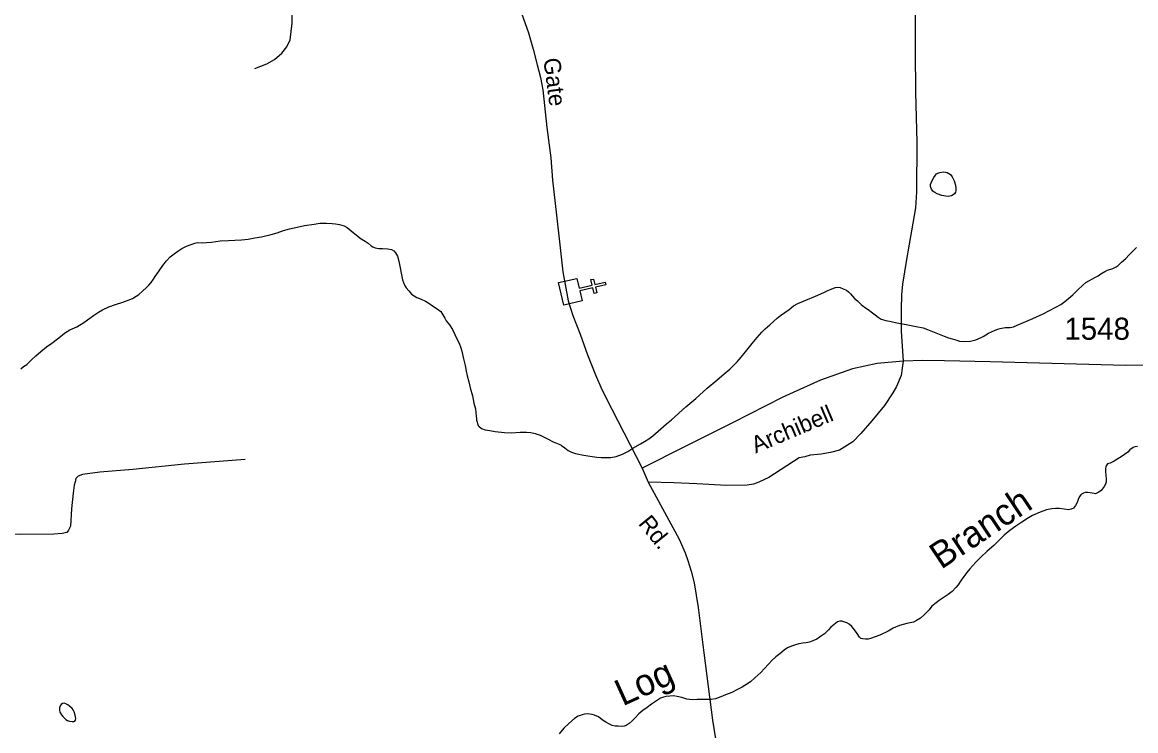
# Model space of a CAD drawing. Extents: x 2220236 to 2384410, y 720751 to 894131.
# Drawn here: x 2340319 to 2346630, y 854860 to 858872 of the extents above; entities that cross this region are included whole.
import ezdxf

# ---------------------------------------------------------------- set-up
doc = ezdxf.new("R2010")
doc.units = 0
for name, color, linetype in [('Exist Cultural Church CELL', 7, 'Continuous'), ('Exist Hydrographic Creek Single Shore', 7, 'Continuous'), ('Exist Hydrographic Creek Single Shore Label', 7, 'Continuous'), ('Exist Hydrographic Pond Under 1500 Sq Ft', 7, 'Continuous'), ('Exist Road Non-System Type 51', 7, 'Continuous'), ('Exist Road Secondary Type 51 Attributed', 7, 'Continuous'), ('Exist Road Secondary Type 51 Label', 7, 'Continuous'), ('Exist Road Secondary Type 51 Number Label', 7, 'Continuous')]:
    doc.layers.add(name, color=color, linetype=linetype)

msp = doc.modelspace()

# ---------------------------------------------------------------- linework, layer by layer
at = {"layer": 'Exist Cultural Church CELL'}
msp.add_lwpolyline([(2343462.2, 857421.8), (2343475.1, 857366.3), (2343549.3, 857383.5), (2343542.1, 857414.7), (2343557.6, 857418.3), (2343564.8, 857387.1), (2343623.4, 857400.6), (2343627.1, 857385), (2343568.5, 857371.5), (2343575.7, 857340.3), (2343560.1, 857336.7), (2343552.9, 857367.9), (2343478.7, 857350.7), (2343491.6, 857294.5), (2343387.8, 857270.6), (2343358.4, 857397.8)], close=True, dxfattribs=at)
at = {"layer": 'Exist Hydrographic Creek Single Shore'}
for points in [[(2340310.9, 856910.4), (2340326.8, 856922.5), (2340344.7, 856934.8), (2340372.2, 856961.5), (2340395.9, 856983.8), (2340423.8, 857007.9), (2340457.5, 857034.6), (2340487.2, 857054.8), (2340519, 857079.1), (2340536.8, 857093.6), (2340558.3, 857111.9), (2340588.1, 857130.2), (2340628.1, 857148.2), (2340667.8, 857172.8), (2340701.6, 857197.2), (2340723.3, 857211.2), (2340751.1, 857229.7), (2340774.8, 857244.5), (2340810.6, 857260.7), (2340848.5, 857273.1), (2340890.2, 857287.9), (2340920.3, 857298), (2340944.2, 857308.2), (2340964, 857320.5), (2340980, 857331), (2341001.6, 857348.9), (2341023.4, 857369.5), (2341037, 857383.2), (2341049.2, 857397.8), (2341062.8, 857418.1), (2341072.7, 857432.3), (2341082.6, 857445.8), (2341115.8, 857494.7), (2341136, 857521.8), (2341157.4, 857543.4), (2341181, 857561.4), (2341201.1, 857575.4), (2341222.8, 857590.4), (2341250.4, 857604.6), (2341276.6, 857614.6), (2341297.3, 857622), (2341312.3, 857625.2), (2341338.3, 857623.6), (2341362.9, 857624.6), (2341392.3, 857627.5), (2341440.2, 857634.4), (2341488, 857637.3), (2341524.1, 857637.8), (2341562.1, 857640.3), (2341600, 857644.2), (2341638.2, 857650.7), (2341676, 857657.1), (2341729.9, 857670.2), (2341763.6, 857680.4), (2341799.6, 857692.7), (2341833.6, 857703), (2341877.2, 857712.3), (2341919.2, 857720.6), (2341973, 857729.4), (2342005, 857733.9), (2342043.1, 857733.9), (2342075, 857732.5), (2342095, 857731.1), (2342117.2, 857727), (2342143.1, 857718.9), (2342161.2, 857709.2), (2342183.6, 857692), (2342213.9, 857666), (2342239.9, 857646.7), (2342262.2, 857632.9), (2342280.4, 857620.5), (2342296.7, 857607), (2342306.8, 857600.9), (2342318.9, 857594.8), (2342338.7, 857591.7), (2342360.7, 857591.6), (2342391.3, 857589.6), (2342412.8, 857584.9), (2342424.9, 857578.8), (2342435.2, 857566.8), (2342445.2, 857548.5), (2342453.6, 857519.3), (2342462, 857480.9), (2342468.5, 857442.7), (2342475, 857413.5), (2342479.2, 857398.9), (2342486, 857384.4), (2342495.5, 857369), (2342509.7, 857351.5), (2342525.8, 857333.5), (2342540.7, 857322.6)], [(2345958.1, 857157.1), (2345993.9, 857171.7), (2346045.8, 857194.2), (2346105.4, 857221.3), (2346141.1, 857240.1), (2346177.4, 857259.6), (2346204.7, 857274.5), (2346228.6, 857291.3), (2346250.5, 857309.2), (2346274, 857329.2), (2346301.7, 857357.3), (2346329.9, 857383.1), (2346347.3, 857398.5), (2346363.3, 857408.4), (2346385.2, 857419.1), (2346402.2, 857428), (2346417, 857436.8), (2346432.6, 857447.3), (2346455, 857461.4), (2346470.5, 857467.6), (2346500.3, 857478), (2346518.3, 857486.9), (2346530.1, 857494.6), (2346550.1, 857512.9), (2346573.8, 857535.2), (2346593.3, 857555.6), (2346615, 857577.9), (2346634.9, 857597.4)], [(2343374.2, 856477.1), (2343376.2, 856475.5), (2343394.2, 856462.1), (2343412.5, 856448.1), (2343432.6, 856438.4), (2343454.9, 856431.1), (2343472.8, 856426.9), (2343491.3, 856423.4), (2343512.8, 856419.4), (2343548.8, 856413.6), (2343574.9, 856409.8), (2343600.9, 856408.2), (2343624.9, 856406.9), (2343655.1, 856407.1), (2343685, 856413.3), (2343720.9, 856425.6), (2343750.5, 856442.2), (2343780.6, 856460.9), (2343822.2, 856485.5), (2343845, 856498), (2343869.6, 856513.7), (2343893.6, 856530.1), (2343923.4, 856556), (2343970.3, 856597.3), (2343998.5, 856621.4), (2344079.5, 856694.6), (2344137, 856741.3), (2344200.3, 856799.7), (2344255.8, 856846.3), (2344297.4, 856880.8), (2344329.1, 856907.4), (2344346.8, 856925.5), (2344370.7, 856950.1), (2344394.2, 856976.6), (2344418, 857006.2), (2344455.4, 857053), (2344484.9, 857087.7), (2344510.6, 857117.6), (2344530.2, 857136.5), (2344555.5, 857159.5), (2344578.9, 857179.5), (2344597.6, 857196.7), (2344617.4, 857211.3), (2344665.2, 857246), (2344690.9, 857266.1), (2344714.6, 857280.2), (2344760.5, 857299.2), (2344814, 857322), (2344861.8, 857342), (2344885.6, 857352.9), (2344903.7, 857360.8), (2344917.5, 857367.3), (2344927.6, 857371), (2344940.6, 857372.2), (2344955.5, 857369.5), (2344971.5, 857363.6), (2344989.9, 857355.5), (2345002.8, 857345.2), (2345014.1, 857334.2), (2345036.5, 857308.2), (2345052.4, 857294.7), (2345074.6, 857274.3), (2345093, 857258.6), (2345113.2, 857245.7), (2345137.2, 857227.6), (2345153.5, 857216.1), (2345169.5, 857202), (2345187.7, 857190.3), (2345213.9, 857182.5), (2345244, 857177.2), (2345276.1, 857170.9), (2345328, 857161.6), (2345386.3, 857150.2), (2345424.3, 857142.5), (2345450.3, 857133.1), (2345486.7, 857118.2), (2345516.7, 857106.3), (2345544.8, 857094.3), (2345569.1, 857084.4), (2345589.1, 857078.7), (2345615.3, 857071.6), (2345631.2, 857067.3), (2345661.2, 857063.6), (2345693, 857065.9), (2345723.2, 857074.3), (2345753.2, 857087), (2345765, 857093.4), (2345780.7, 857102.9), (2345795.2, 857111.1), (2345812.5, 857120), (2345832.6, 857128), (2345848, 857134.6), (2345862.3, 857138.4), (2345890.4, 857142.9), (2345918.2, 857144.7), (2345937.4, 857148.1), (2345958.1, 857157.1)], [(2342540.7, 857322.6), (2342556.2, 857314), (2342580.2, 857304.5), (2342604.3, 857292.4), (2342623.8, 857281.7), (2342644.8, 857266.8), (2342671.1, 857249.2), (2342691.1, 857233.6), (2342703.3, 857216), (2342713.6, 857195.8), (2342721.7, 857182.3), (2342740.1, 857158.4), (2342758.3, 857131.9), (2342770.5, 857104.5), (2342783.1, 857078.8), (2342795.2, 857054.7), (2342805.5, 857028.8), (2342809.9, 857009.3), (2342820.1, 856967.1), (2342828.6, 856929), (2342835.2, 856897.1), (2342841.5, 856869.5), (2342849.8, 856835.4), (2342858.4, 856801.2), (2342870.7, 856757.4), (2342879.3, 856716.1), (2342887.9, 856683.6), (2342890.1, 856661.4), (2342892.2, 856641.8), (2342894.4, 856628.1), (2342894.4, 856619.9), (2342896.6, 856607.5), (2342898.8, 856600.4), (2342902.9, 856589.7), (2342906.7, 856584.3), (2342922.9, 856572.5), (2342943, 856564.4), (2342970.1, 856559.6), (2342999.1, 856555.3), (2343051.5, 856549.9), (2343089.4, 856548.1), (2343141.1, 856551.2), (2343177.2, 856551.1), (2343201.2, 856549.4), (2343225.4, 856543.8), (2343255.3, 856534.6), (2343273.5, 856524.5), (2343299.6, 856510.8), (2343328.1, 856497.2), (2343366.1, 856481.6), (2343374.2, 856477.1)], [(2346640.3, 856469.5), (2346624.3, 856467.2), (2346614.7, 856463.5), (2346596.8, 856451.3), (2346584.8, 856438.4), (2346567, 856424.5), (2346547.2, 856410.6), (2346529.3, 856400), (2346507.5, 856387.6), (2346485.7, 856375.2), (2346477.5, 856373.2), (2346469.7, 856371.3), (2346461.6, 856361.1), (2346459.9, 856355.5), (2346458.1, 856342.9), (2346458.1, 856327.5), (2346460.3, 856305.3), (2346462.7, 856287.3), (2346462.8, 856269.2), (2346459, 856257)], [(2346459, 856257), (2346451, 856243.5), (2346439.2, 856227.3), (2346433.6, 856220.5), (2346421.5, 856211.1), (2346413.5, 856206.5), (2346401.5, 856202.7), (2346393.5, 856204.1), (2346371.7, 856208.1), (2346355.6, 856210), (2346343.4, 856209.6), (2346333.4, 856205.9), (2346322.8, 856200.5), (2346318, 856196), (2346311.8, 856187.6), (2346309.7, 856183.6), (2346304, 856169.2), (2346298.1, 856153.5), (2346288.4, 856135.1), (2346276.5, 856120.5), (2346264.6, 856115.1), (2346248.7, 856110.5), (2346224.6, 856114.4), (2346196.5, 856118.2), (2346175.2, 856118), (2346154.5, 856117.1), (2346124.6, 856111), (2346088.7, 856098), (2346045.2, 856078.2), (2346021.4, 856065.8), (2345983.7, 856041.2), (2345949.8, 856018.5), (2345916, 855994.2), (2345884.3, 855968.2), (2345856.8, 855941.8), (2345825, 855909.4), (2345787.6, 855876.6), (2345751.9, 855842.4), (2345724.1, 855815.6), (2345690.5, 855777.5), (2345673.1, 855755.4), (2345655.2, 855733.4), (2345641.3, 855713.1), (2345623.7, 855686.8), (2345609.9, 855670.8), (2345590.1, 855648.7), (2345566.5, 855631.9), (2345538.7, 855613.7), (2345516.7, 855597.1), (2345498.9, 855584.9), (2345475, 855565.2), (2345459.5, 855544.9), (2345447.5, 855532.9), (2345431.7, 855516.5), (2345409.8, 855498.5), (2345388.1, 855483.5), (2345370.4, 855475.6), (2345332.3, 855467.4), (2345291.4, 855456.6), (2345254.7, 855440.3), (2345226.8, 855423.7), (2345179.1, 855401.1), (2345153.3, 855391.2), (2345127.4, 855382.6), (2345113.4, 855378.7), (2345097.4, 855378.1), (2345081.5, 855380.1), (2345071.6, 855381.9), (2345063.4, 855389.8), (2345051.1, 855410), (2345036.8, 855431.4), (2345021.2, 855450.4), (2345006.6, 855463), (2344992.2, 855470.6), (2344976.2, 855476.5), (2344964.2, 855480.9), (2344953.3, 855481.5), (2344940.4, 855476.7), (2344920.3, 855462.1), (2344902.5, 855447.2), (2344887.8, 855431.2), (2344865, 855409.6), (2344843.4, 855393.3), (2344823.2, 855379.3), (2344799.4, 855368.5), (2344781.6, 855361.9), (2344761.8, 855357.8), (2344743.8, 855356.4), (2344719.7, 855352.1), (2344701.8, 855347.1), (2344679.8, 855339.7), (2344655.9, 855328.8), (2344638.1, 855316.6), (2344612.3, 855295.9), (2344590.7, 855277.9), (2344567.3, 855257.3), (2344551, 855239.2)], [(2344551, 855239.2), (2344547.2, 855235.8), (2344505.8, 855189.1), (2344471.9, 855158.8), (2344446.2, 855136.5), (2344420.6, 855120), (2344398.5, 855107.6), (2344368.9, 855091.6), (2344341, 855077.3), (2344305.1, 855062.7), (2344279.3, 855051.8), (2344247.6, 855041.3), (2344223.5, 855037.1), (2344199.5, 855037.1), (2344171.3, 855036.6), (2344143.4, 855036.4), (2344115.5, 855035.9), (2344085.5, 855039.6), (2344057.3, 855047.7), (2344031.1, 855053.2), (2344009.3, 855057.2), (2343989.3, 855056.4), (2343969.4, 855054.6), (2343953.5, 855050), (2343937.3, 855044.4), (2343913.6, 855029.3), (2343885.8, 855011.1), (2343860, 854991), (2343836.1, 854974.6), (2343814.5, 854956.3), (2343792.5, 854932.5), (2343776.8, 854916.4), (2343759, 854901.6), (2343741.1, 854889.3), (2343731.1, 854885.7), (2343713.1, 854883.3), (2343697.3, 854885.3), (2343679.2, 854886.8), (2343663.3, 854890.4), (2343646.6, 854897), (2343627.1, 854907.7), (2343605.8, 854922.5), (2343584.5, 854938.1), (2343562.5, 854947.7), (2343548.5, 854951.4), (2343536.3, 854953.2), (2343522.4, 854955.2), (2343506.4, 854954.6), (2343491.8, 854950.7), (2343470.5, 854942.3), (2343449.3, 854929.3), (2343417, 854901.7), (2343389.5, 854875), (2343361.6, 854842.6)]]:
    msp.add_lwpolyline(points, dxfattribs=at)
at = {"layer": 'Exist Hydrographic Pond Under 1500 Sq Ft'}
for points in [[(2345466.7, 857942.8), (2345467.6, 857953.4), (2345474.1, 857972.7), (2345485.7, 857992.8), (2345495.6, 858007), (2345501.6, 858013.2), (2345508.3, 858017.4), (2345519.3, 858021.1), (2345539.5, 858025.2), (2345551.4, 858024.1), (2345561.3, 858021.2), (2345579.5, 858009.8), (2345589.6, 857997.7), (2345600.1, 857973.5), (2345608.2, 857950.3), (2345610.6, 857932.3), (2345610.5, 857918.2), (2345607.9, 857910.8), (2345603, 857901.5), (2345595, 857895.6), (2345586.1, 857890.3), (2345577, 857887.3), (2345567.5, 857886.2), (2345553, 857887.3), (2345530.9, 857891.3), (2345504.9, 857900.7), (2345490.8, 857908.4), (2345480.6, 857916.2), (2345472.7, 857926.7), (2345468.3, 857936.3), (2345466.7, 857942.8)], [(2340586.5, 854914.6), (2340602.3, 854912.9), (2340612.5, 854913.3), (2340616.4, 854915.1), (2340620.4, 854919.3), (2340622, 854929.2), (2340619.9, 854948.8), (2340613.9, 854966.6), (2340607.5, 854978.8), (2340601.6, 854986.8), (2340587.3, 854998.3), (2340577.1, 855007.1), (2340565.7, 855013.2), (2340557.1, 855016.1), (2340547, 855014.1), (2340540, 855007.9), (2340533.4, 855000.4), (2340529.6, 854990.4), (2340529.5, 854976.3), (2340531.9, 854965.8), (2340542, 854950.5), (2340550, 854940.3), (2340558.3, 854930.8), (2340566.1, 854922.9), (2340575.8, 854918.4), (2340586.5, 854914.6)]]:
    msp.add_lwpolyline(points, dxfattribs=at)
at = {"layer": 'Exist Road Non-System Type 51'}
for points in [[(2341637.3, 858611.5), (2341705, 858637.6), (2341749.4, 858661), (2341791.1, 858697.5), (2341819.7, 858734.1), (2341838, 858773.2), (2341848.4, 858867.1), (2341851, 858979.2), (2341843.2, 859086.2), (2341838, 859151.4)], [(2345379, 858948.8), (2345379.8, 858710.9), (2345382.6, 858474.9), (2345389.9, 858193.1), (2345387.4, 857911.2), (2345382.5, 857821.2), (2345330.1, 857528.7), (2345307.8, 857388.3), (2345302.4, 857328.3), (2345301.3, 857248.4), (2345300.9, 857122.3), (2345312, 856953)], [(2345312, 856953), (2345305.7, 856913.1), (2345299.9, 856872.4), (2345274.6, 856810.1), (2345253.1, 856774), (2345206, 856701.5), (2345135.1, 856614.5), (2345072, 856543.9), (2345026.5, 856497.2), (2344951.1, 856448.3), (2344899.3, 856435.8), (2344847.5, 856427.1), (2344785.5, 856420.4), (2344753.6, 856412), (2344721.7, 856405.7), (2344551, 856293.7), (2344493.5, 856267), (2344463.5, 856256.7), (2344427.7, 856250.3), (2344309.7, 856248.8), (2344141.6, 856258.8), (2344011.6, 856263.3), (2343866.9, 856267.4)], [(2341582.4, 856395.8), (2341238.8, 856369), (2340945.5, 856340.4), (2340759.5, 856325.4), (2340660.6, 856311.9), (2340637.1, 856301.9), (2340623.7, 856288.5), (2340618.7, 856270), (2340613.7, 856251.6), (2340607, 856204.6), (2340598.6, 856117.4), (2340591.9, 856018.5), (2340581.8, 855996.7), (2340571.8, 855983.2), (2340544.9, 855976.5), (2340498, 855973.2), (2340310.3, 855971.5), (2340017, 855973.2), (2339514.2, 855981.6), (2338642.7, 855996.7), (2338038.6, 856001.7)]]:
    msp.add_lwpolyline(points, dxfattribs=at)
at = {"layer": 'Exist Road Secondary Type 51 Attributed'}
for points in [[(2343139.6, 858949.8), (2343189.2, 858812.6), (2343214.4, 858720.8), (2343236.8, 858632.1), (2343255.6, 858560.2), (2343269.1, 858489.5), (2343291.6, 858275.9), (2343314.7, 858105.5), (2343325.1, 857977.6), (2343347.2, 857779.4), (2343365.5, 857612.5), (2343383.7, 857458.6), (2343413.3, 857295.7), (2343440.3, 857212.1), (2343481.7, 857106.6), (2343523.1, 856989), (2343568.4, 856875.6), (2343604, 856793.5), (2343661.3, 856681.3), (2343833.3, 856347.3)], [(2347230, 856936.2), (2346573.1, 856927.8), (2345804.9, 856948.8), (2345546.3, 856955.1), (2345423.4, 856957.2), (2345312, 856953), (2345164.9, 856940.4), (2345024, 856908.8), (2344843.3, 856845.8), (2344628.9, 856749), (2344339.9, 856601.8), (2344077.1, 856469.3), (2343833.3, 856347.3)], [(2343833.3, 856347.3), (2343866.9, 856267.4), (2343911.1, 856185.3), (2344041.4, 855945.7), (2344077.1, 855867.7), (2344091.8, 855823.6), (2344110.7, 855764.7), (2344127.6, 855697.4), (2344150.7, 855558.6), (2344182.2, 855302), (2344231.6, 854919.2), (2344279.9, 854616.3)]]:
    msp.add_lwpolyline(points, dxfattribs=at)

# ---------------------------------------------------------------- texts
at = {"layer": 'Exist Hydrographic Creek Single Shore Label'}
for s, rotation, p in [('Branch', 33.68546, (2345526.6, 855770.9)), ('Log', 24.40712, (2343721.9, 854997.4))]:
    msp.add_text(s, height=150, rotation=rotation, dxfattribs=at).set_placement(p)
at = {"layer": 'Exist Road Secondary Type 51 Label'}
for s, rotation, p in [('Gate', 277.54412, (2343272.1, 858664.8)), ('Archibell', 22.9389, (2344476, 856429.8)), ('Rd.', 309.04738, (2343806.8, 856032.2))]:
    msp.add_text(s, height=95, rotation=rotation, dxfattribs=at).set_placement(p)
at = {"layer": 'Exist Road Secondary Type 51 Number Label'}
msp.add_text('1548', height=125, dxfattribs=at).set_placement((2346225.2, 857074.4))

doc.saveas('drawing.dxf')
